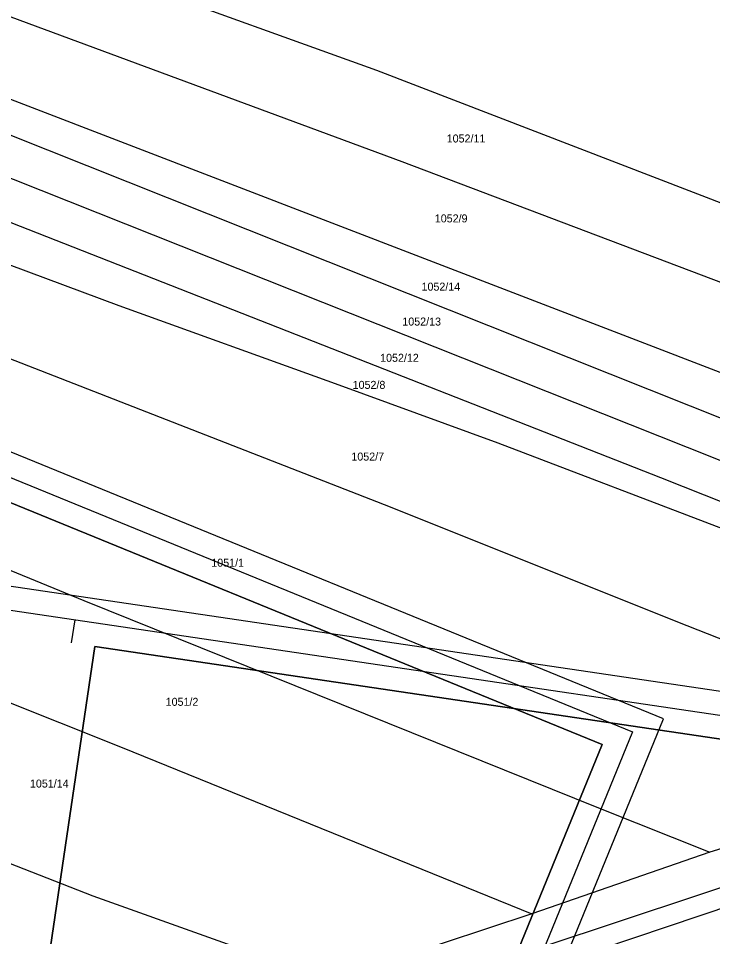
# Model space of a CAD drawing. Extents: x -779330 to -774454, y -1144748 to -1142831.
# Drawn here: x -775850.8 to -775703.2, y -1144284.6 to -1144089.5 of the extents above; entities that cross this region are included whole.
import ezdxf

# ---------------------------------------------------------------- set-up
doc = ezdxf.new("R2010")
doc.units = 0
for name, color, linetype in [('Hranice parcel', 7, 'Continuous'), ('Parcelní čísla', 7, 'Continuous'), ('Vrstva 1', 7, 'Continuous')]:
    doc.layers.add(name, color=color, linetype=linetype)

msp = doc.modelspace()

# ---------------------------------------------------------------- linework, layer by layer
at = {"layer": 'Hranice parcel'}
for p, q in [((-775774.61, -1144100.46), (-775667.52, -1144141.78)), ((-775638.22, -1144246.24), (-775703.79, -1144266.62)), ((-775703.79, -1144266.62), (-775741.65, -1144279.72)), ((-775726.91, -1144287.21), (-775688.22, -1144274.1)), ((-775741.65, -1144279.72), (-775784.72, -1144293.94))]:
    msp.add_line(p, q, dxfattribs=at)
for points in [[(-775879.8, -1144063.77), (-775827.41, -1144081.42), (-775774.61, -1144100.46)], [(-775521.56, -1144224.12), (-775557.12, -1144208.3), (-775632.07, -1144171.85), (-775769.17, -1144119.97), (-775885.87, -1144076.77)], [(-775892.78, -1144091.09), (-775635.24, -1144190.2), (-775612.76, -1144201.57), (-775550.02, -1144229.95)], [(-775563.63, -1144232.28), (-775600.26, -1144216.37), (-775699.57, -1144175.22), (-775895.81, -1144097.04)], [(-775577.24, -1144234.58), (-775603.93, -1144223.03), (-775702.67, -1144183.02), (-775899.59, -1144104.7)], [(-775591.14, -1144236.99), (-775634.82, -1144218.59), (-775714.21, -1144187.09), (-775903.4, -1144112.88)], [(-775605.08, -1144239.64), (-775636.76, -1144222.34), (-775699.39, -1144198.57), (-775748.77, -1144179.7), (-775783.38, -1144167.15), (-775829.32, -1144150.55), (-775907.32, -1144121.53)], [(-775638.22, -1144246.24), (-775710.57, -1144217.77), (-775771.68, -1144193.36), (-775914.52, -1144137.68)], [(-775928.81, -1144175.43), (-775836.83, -1144213.17), (-775727.45, -1144257.22), (-775703.79, -1144266.62)], [(-775936.01, -1144201.64), (-775828.69, -1144244.4), (-775741.65, -1144279.72)], [(-775854.19, -1144322.57), (-775847.52, -1144320.58), (-775788.13, -1144302.89), (-775641, -1144254.13), (-775572.06, -1144240.51), (-775529.27, -1144232.36), (-775512.82, -1144230.54), (-775459.3, -1144219.85)], [(-775784.72, -1144293.94), (-775834.85, -1144275.99), (-775945.01, -1144232.91)]]:
    msp.add_lwpolyline(points, dxfattribs=at)
at = {"layer": 'Vrstva 1'}
msp.add_line((-775839.43, -1144222.18), (-775838.7, -1144217.24), dxfattribs=at)
for points in [[(-775713.68, -1144238.31), (-776879.99, -1143761.57), (-776992.36, -1144036.48), (-775826.05, -1144513.22)], [(-775828.78, -1144506.7), (-776985.84, -1144033.74), (-776877.25, -1143768.09), (-775720.2, -1144241.05)], [(-775726.71, -1144243.78), (-776684.76, -1143852.17), (-776789.57, -1144108.58), (-775831.52, -1144500.19)], [(-775831.52, -1144500.19), (-776789.57, -1144108.58), (-776684.76, -1143852.17), (-775726.71, -1144243.78)], [(-774799.29, -1144366.04), (-776045.7, -1144181.56), (-776089.18, -1144475.34), (-774842.77, -1144659.83)], [(-774846.98, -1144654.15), (-776083.5, -1144471.13), (-776041.48, -1144187.23), (-774804.97, -1144370.25)], [(-774810.64, -1144374.46), (-775834.48, -1144222.92), (-775875.04, -1144496.94), (-774851.19, -1144648.48)], [(-774851.19, -1144648.48), (-775875.04, -1144496.94), (-775834.48, -1144222.92), (-774810.64, -1144374.46)]]:
    msp.add_lwpolyline(points, close=True, dxfattribs=at)

# ---------------------------------------------------------------- texts
at = {"layer": 'Parcelní čísla'}
for s, p in [('1052/11', (-775759.72, -1144115.84)), ('1052/9', (-775762.25, -1144132.82)), ('1052/14', (-775765.07, -1144147.32)), ('1052/13', (-775769.15, -1144154.74)), ('1052/12', (-775773.87, -1144162.44)), ('1052/8', (-775779.71, -1144168.19)), ('1052/7', (-775779.98, -1144183.43)), ('1051/1', (-775809.75, -1144205.98)), ('1051/2', (-775819.45, -1144235.54)), ('1051/14', (-775848.29, -1144252.91))]:
    msp.add_text(s, height=1.7, dxfattribs=at).set_placement(p)

doc.saveas('drawing.dxf')
